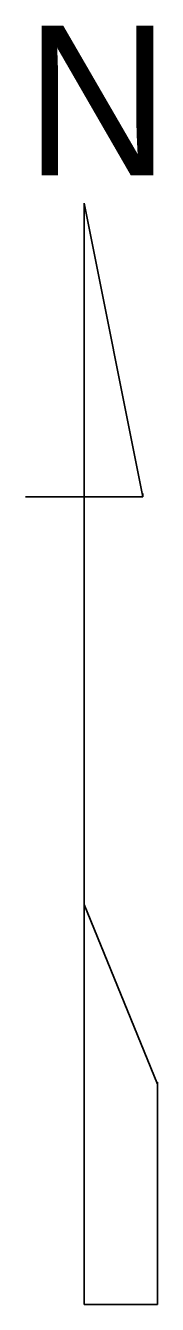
# Model space of a CAD drawing. Extents: x 2004847 to 2009016, y 1134161 to 1140101.
# Drawn here: x 2008998.4 to 2009016, y 1139930.6 to 1140101.3 of the extents above; entities that cross this region are included whole.
import ezdxf

# ---------------------------------------------------------------- set-up
doc = ezdxf.new("R2010")
doc.units = 0
doc.layers.add('RD_EX_Misc', color=7, linetype='Continuous')

msp = doc.modelspace()

# ---------------------------------------------------------------- linework, layer by layer
at = {"layer": 'RD_EX_Misc'}
for p, q in [((2009014.04, 1140038.4), (2009006.2, 1140077.6)), ((2009006.2, 1140077.6), (2009006.2, 1140077.6)), ((2009006.2, 1140077.6), (2009006.2, 1140038.4)), ((2008998.36, 1140038.4), (2009006.2, 1140038.4)), ((2009006.2, 1139984), (2009006.2, 1140038.4)), ((2009006.2, 1140038.4), (2009014.04, 1140038.4)), ((2009014.04, 1140038.4), (2009014.04, 1140038.86)), ((2009016, 1139960), (2009006.2, 1139984)), ((2009006.2, 1139984), (2009006.2, 1139930.6)), ((2009016, 1139930.6), (2009016, 1139960.27)), ((2009016, 1139960.27), (2009016, 1139960)), ((2009006.2, 1139930.6), (2009016, 1139930.6))]:
    msp.add_line(p, q, dxfattribs=at)

# ---------------------------------------------------------------- texts
msp.add_text('N', height=20, dxfattribs=at).set_placement((2008998.3, 1140081.31))

doc.saveas('drawing.dxf')
